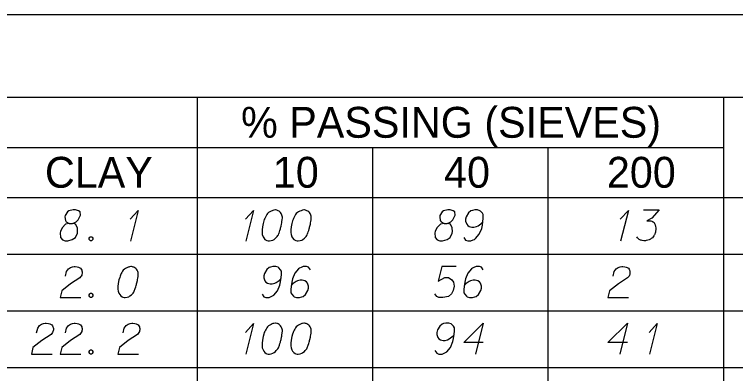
# Model space of a CAD drawing. Extents: x 2074207 to 2076812, y 516372 to 523312.
# Drawn here: x 2076621.8 to 2076733.8, y 519679.9 to 519735.7 of the extents above; entities that cross this region are included whole.
import ezdxf

# ---------------------------------------------------------------- set-up
doc = ezdxf.new("R2010")
doc.units = 0
for name, color, linetype in [('Prop DirtTable_ Soil Test Results - Outline (Major)', 7, 'Continuous'), ('Prop DirtTable_ Soil Test Results - Outline (Minor)', 7, 'Continuous'), ('Prop DirtTable_ Soil Test Results - Tx (Header - Small)', 7, 'Continuous'), ('Prop DirtTable_ Soil Test Results - Tx (Sample Data)', 7, 'Continuous')]:
    doc.layers.add(name, color=color, linetype=linetype)

msp = doc.modelspace()

# ---------------------------------------------------------------- linework, layer by layer
at = {"layer": 'Prop DirtTable_ Soil Test Results - Outline (Major)'}
for p, q in [((2076260.61, 519735.7), (2076811.9, 519735.7)), ((2076260.61, 519707.21), (2076811.9, 519707.21)), ((2076260.61, 519707.21), (2076811.9, 519707.21))]:
    msp.add_line(p, q, dxfattribs=at)
at = {"layer": 'Prop DirtTable_ Soil Test Results - Outline (Minor)'}
for p, q in [((2076260.61, 519722.81), (2076811.9, 519722.81)), ((2076650.15, 519722.81), (2076650.15, 519698.41)), ((2076731.93, 519722.81), (2076731.93, 519698.41)), ((2076526.07, 519715.01), (2076731.93, 519715.01)), ((2076677.41, 519715.01), (2076677.41, 519698.41)), ((2076704.67, 519715.01), (2076704.67, 519698.41)), ((2076260.61, 519698.41), (2076811.9, 519698.41)), ((2076260.61, 519698.41), (2076811.9, 519698.41)), ((2076650.15, 519698.41), (2076650.15, 519689.61)), ((2076677.41, 519698.41), (2076677.41, 519689.61)), ((2076704.67, 519698.41), (2076704.67, 519689.61)), ((2076731.93, 519698.41), (2076731.93, 519689.61)), ((2076260.61, 519689.61), (2076811.9, 519689.61)), ((2076260.61, 519689.61), (2076811.9, 519689.61)), ((2076650.15, 519689.61), (2076650.15, 519680.81)), ((2076677.41, 519689.61), (2076677.41, 519680.81)), ((2076704.67, 519689.61), (2076704.67, 519680.81)), ((2076731.93, 519689.61), (2076731.93, 519680.81)), ((2076260.61, 519680.81), (2076811.9, 519680.81)), ((2076260.61, 519680.81), (2076811.9, 519680.81)), ((2076650.15, 519680.81), (2076650.15, 519672.01)), ((2076677.41, 519680.81), (2076677.41, 519672.01)), ((2076704.67, 519680.81), (2076704.67, 519672.01)), ((2076731.93, 519680.81), (2076731.93, 519672.01))]:
    msp.add_line(p, q, dxfattribs=at)
at = {"layer": 'Prop DirtTable_ Soil Test Results - Tx (Sample Data)'}
for points in [[(2076630.29, 519703.21), (2076630.78, 519703.21), (2076630.92, 519703.25), (2076631.34, 519703.44), (2076631.66, 519703.74), (2076632.02, 519704.46), (2076631.98, 519704.99), (2076631.73, 519705.18), (2076631.24, 519705.29), (2076630.89, 519705.29), (2076630.22, 519705.18), (2076630, 519704.99), (2076629.65, 519704.42), (2076629.62, 519704.23), (2076629.69, 519703.67), (2076629.83, 519703.44), (2076630.29, 519703.21), (2076629.72, 519703.06), (2076629.19, 519702.49), (2076628.91, 519701.93), (2076628.88, 519701.74), (2076628.91, 519701.02), (2076629.23, 519700.64), (2076629.65, 519700.49), (2076630.07, 519700.49), (2076630.75, 519700.68), (2076631.24, 519701.02), (2076631.56, 519701.7), (2076631.59, 519701.93), (2076631.56, 519702.53), (2076631.27, 519703.06), (2076630.78, 519703.21)], [(2076639.74, 519703.85), (2076641.01, 519705.22), (2076639.81, 519700.45)], [(2076657.66, 519703.85), (2076658.93, 519705.22), (2076657.73, 519700.45)], [(2076662.35, 519705.29), (2076662.28, 519705.29), (2076662.07, 519705.25), (2076661.93, 519705.22), (2076661.82, 519705.18), (2076661.65, 519705.1), (2076661.43, 519704.99), (2076661.26, 519704.88), (2076661.08, 519704.72), (2076660.98, 519704.57), (2076660.87, 519704.38), (2076660.76, 519704.19), (2076660.66, 519703.97), (2076660.59, 519703.82), (2076660.52, 519703.59), (2076660.41, 519703.21), (2076660.31, 519702.65), (2076660.24, 519702.19), (2076660.24, 519701.78), (2076660.27, 519701.47), (2076660.41, 519701.13), (2076660.52, 519700.94), (2076660.69, 519700.72), (2076660.91, 519700.57), (2076661.01, 519700.53), (2076661.22, 519700.49), (2076661.4, 519700.49), (2076661.68, 519700.53), (2076661.93, 519700.6), (2076662.11, 519700.72), (2076662.35, 519700.91), (2076662.46, 519701.02), (2076662.6, 519701.17), (2076662.7, 519701.32), (2076662.78, 519701.44), (2076662.85, 519701.62), (2076662.88, 519701.7), (2076662.95, 519701.89), (2076663.02, 519702.12), (2076663.09, 519702.34), (2076663.13, 519702.49), (2076663.16, 519702.61), (2076663.2, 519702.76), (2076663.27, 519703.1), (2076663.3, 519703.29), (2076663.34, 519703.48), (2076663.38, 519703.74), (2076663.41, 519704.08), (2076663.41, 519704.19), (2076663.38, 519704.35), (2076663.34, 519704.5), (2076663.23, 519704.72), (2076663.13, 519704.88), (2076663.02, 519704.99), (2076662.88, 519705.1), (2076662.74, 519705.18), (2076662.63, 519705.22), (2076662.53, 519705.25), (2076662.35, 519705.29)], [(2076666.83, 519705.29), (2076666.76, 519705.29), (2076666.55, 519705.25), (2076666.41, 519705.22), (2076666.3, 519705.18), (2076666.13, 519705.1), (2076665.91, 519704.99), (2076665.74, 519704.88), (2076665.56, 519704.72), (2076665.46, 519704.57), (2076665.35, 519704.38), (2076665.24, 519704.19), (2076665.14, 519703.97), (2076665.07, 519703.82), (2076665, 519703.59), (2076664.89, 519703.21), (2076664.79, 519702.65), (2076664.72, 519702.19), (2076664.72, 519701.78), (2076664.75, 519701.47), (2076664.89, 519701.13), (2076665, 519700.94), (2076665.17, 519700.72), (2076665.39, 519700.57), (2076665.49, 519700.53), (2076665.7, 519700.49), (2076665.88, 519700.49), (2076666.16, 519700.53), (2076666.41, 519700.6), (2076666.59, 519700.72), (2076666.83, 519700.91), (2076666.94, 519701.02), (2076667.08, 519701.17), (2076667.18, 519701.32), (2076667.26, 519701.44), (2076667.33, 519701.62), (2076667.36, 519701.7), (2076667.43, 519701.89), (2076667.5, 519702.12), (2076667.57, 519702.34), (2076667.61, 519702.49), (2076667.64, 519702.61), (2076667.68, 519702.76), (2076667.75, 519703.1), (2076667.78, 519703.29), (2076667.82, 519703.48), (2076667.86, 519703.74), (2076667.89, 519704.08), (2076667.89, 519704.19), (2076667.86, 519704.35), (2076667.82, 519704.5), (2076667.71, 519704.72), (2076667.61, 519704.88), (2076667.5, 519704.99), (2076667.36, 519705.1), (2076667.22, 519705.18), (2076667.11, 519705.22), (2076667.01, 519705.25), (2076666.83, 519705.29)], [(2076688.53, 519703.21), (2076689.02, 519703.21), (2076689.16, 519703.25), (2076689.58, 519703.44), (2076689.9, 519703.74), (2076690.26, 519704.46), (2076690.22, 519704.99), (2076689.97, 519705.18), (2076689.48, 519705.29), (2076689.13, 519705.29), (2076688.46, 519705.18), (2076688.24, 519704.99), (2076687.89, 519704.42), (2076687.86, 519704.23), (2076687.93, 519703.67), (2076688.07, 519703.44), (2076688.53, 519703.21), (2076687.96, 519703.06), (2076687.43, 519702.49), (2076687.15, 519701.93), (2076687.12, 519701.74), (2076687.15, 519701.02), (2076687.47, 519700.64), (2076687.89, 519700.49), (2076688.31, 519700.49), (2076688.99, 519700.68), (2076689.48, 519701.02), (2076689.8, 519701.7), (2076689.83, 519701.93), (2076689.8, 519702.53), (2076689.51, 519703.06), (2076689.02, 519703.21)], [(2076691.6, 519701.02), (2076691.88, 519700.6), (2076692.2, 519700.49), (2076692.69, 519700.49), (2076693.04, 519700.64), (2076693.25, 519700.72), (2076693.43, 519700.83), (2076693.99, 519701.51), (2076694.38, 519702.42), (2076694.49, 519702.91), (2076694.63, 519704.01), (2076694.63, 519704.57), (2076694.49, 519704.8), (2076694.21, 519705.1), (2076694.1, 519705.18), (2076693.75, 519705.29), (2076693.29, 519705.29), (2076692.94, 519705.22), (2076692.69, 519705.14), (2076692.34, 519704.84), (2076691.98, 519704.23), (2076691.88, 519703.85), (2076691.88, 519703.55), (2076692.05, 519703.06), (2076692.2, 519702.87), (2076692.44, 519702.72), (2076692.87, 519702.61), (2076693.18, 519702.61), (2076693.57, 519702.72), (2076693.82, 519702.83), (2076694.24, 519703.14), (2076694.45, 519703.33), (2076694.56, 519703.44)], [(2076715.9, 519703.85), (2076717.17, 519705.22), (2076715.97, 519700.45)], [(2076719.5, 519705.29), (2076721.97, 519705.29), (2076720.8, 519704.01), (2076720.03, 519703.59), (2076720.66, 519703.59), (2076720.8, 519703.55), (2076720.87, 519703.51), (2076720.94, 519703.48), (2076721.02, 519703.44), (2076721.16, 519703.33), (2076721.23, 519703.21), (2076721.3, 519703.1), (2076721.33, 519702.99), (2076721.4, 519702.72), (2076721.44, 519702.49), (2076721.44, 519702.38), (2076721.44, 519702.23), (2076721.4, 519702), (2076721.37, 519701.85), (2076721.33, 519701.7), (2076721.3, 519701.59), (2076721.26, 519701.51), (2076721.23, 519701.44), (2076721.19, 519701.36), (2076721.12, 519701.25), (2076721.02, 519701.1), (2076720.91, 519700.98), (2076720.84, 519700.91), (2076720.73, 519700.83), (2076720.63, 519700.76), (2076720.49, 519700.68), (2076720.42, 519700.64), (2076720.17, 519700.57), (2076719.96, 519700.53), (2076719.82, 519700.49), (2076719.57, 519700.49), (2076719.29, 519700.53), (2076719.18, 519700.57), (2076719.08, 519700.6), (2076718.97, 519700.64), (2076718.86, 519700.72), (2076718.76, 519700.79), (2076718.58, 519700.94), (2076718.48, 519701.1)], [(2076633.57, 519701.13), (2076633.74, 519701.13), (2076633.85, 519701.06), (2076633.96, 519700.91), (2076633.96, 519700.72), (2076633.85, 519700.57), (2076633.74, 519700.49), (2076633.57, 519700.49), (2076633.46, 519700.57), (2076633.36, 519700.72), (2076633.36, 519700.91), (2076633.46, 519701.06), (2076633.57, 519701.13)], [(2076629.69, 519694.98), (2076629.86, 519695.7), (2076630.15, 519696.15), (2076630.46, 519696.34), (2076630.78, 519696.45), (2076631.03, 519696.49), (2076631.2, 519696.49), (2076631.52, 519696.45), (2076631.73, 519696.38), (2076631.84, 519696.34), (2076632.05, 519696.23), (2076632.16, 519696.08), (2076632.23, 519695.92), (2076632.26, 519695.81), (2076632.3, 519695.66), (2076632.3, 519695.47), (2076632.26, 519695.28), (2076632.23, 519695.17), (2076632.16, 519695.02), (2076632.05, 519694.87), (2076631.94, 519694.75), (2076630.5, 519693.81), (2076629.12, 519692.71), (2076628.88, 519691.69), (2076632.09, 519691.69)], [(2076639.95, 519696.49), (2076639.88, 519696.49), (2076639.67, 519696.45), (2076639.53, 519696.42), (2076639.42, 519696.38), (2076639.25, 519696.3), (2076639.03, 519696.19), (2076638.86, 519696.08), (2076638.68, 519695.92), (2076638.58, 519695.77), (2076638.47, 519695.58), (2076638.36, 519695.39), (2076638.26, 519695.17), (2076638.19, 519695.02), (2076638.12, 519694.79), (2076638.01, 519694.41), (2076637.91, 519693.85), (2076637.84, 519693.39), (2076637.84, 519692.98), (2076637.87, 519692.67), (2076638.01, 519692.33), (2076638.12, 519692.14), (2076638.29, 519691.92), (2076638.51, 519691.77), (2076638.61, 519691.73), (2076638.82, 519691.69), (2076639, 519691.69), (2076639.28, 519691.73), (2076639.53, 519691.8), (2076639.71, 519691.92), (2076639.95, 519692.11), (2076640.06, 519692.22), (2076640.2, 519692.37), (2076640.3, 519692.52), (2076640.38, 519692.64), (2076640.45, 519692.82), (2076640.48, 519692.9), (2076640.55, 519693.09), (2076640.62, 519693.32), (2076640.69, 519693.54), (2076640.73, 519693.69), (2076640.76, 519693.81), (2076640.8, 519693.96), (2076640.87, 519694.3), (2076640.9, 519694.49), (2076640.94, 519694.68), (2076640.98, 519694.94), (2076641.01, 519695.28), (2076641.01, 519695.39), (2076640.98, 519695.55), (2076640.94, 519695.7), (2076640.83, 519695.92), (2076640.73, 519696.08), (2076640.62, 519696.19), (2076640.48, 519696.3), (2076640.34, 519696.38), (2076640.23, 519696.42), (2076640.13, 519696.45), (2076639.95, 519696.49)], [(2076660.24, 519692.22), (2076660.52, 519691.8), (2076660.84, 519691.69), (2076661.33, 519691.69), (2076661.68, 519691.84), (2076661.89, 519691.92), (2076662.07, 519692.03), (2076662.63, 519692.71), (2076663.02, 519693.62), (2076663.13, 519694.11), (2076663.27, 519695.21), (2076663.27, 519695.77), (2076663.13, 519696), (2076662.85, 519696.3), (2076662.74, 519696.38), (2076662.39, 519696.49), (2076661.93, 519696.49), (2076661.58, 519696.42), (2076661.33, 519696.34), (2076660.98, 519696.04), (2076660.62, 519695.43), (2076660.52, 519695.05), (2076660.52, 519694.75), (2076660.69, 519694.26), (2076660.84, 519694.07), (2076661.08, 519693.92), (2076661.51, 519693.81), (2076661.82, 519693.81), (2076662.21, 519693.92), (2076662.46, 519694.03), (2076662.88, 519694.34), (2076663.09, 519694.53), (2076663.2, 519694.64)], [(2076667.75, 519695.96), (2076667.47, 519696.38), (2076667.15, 519696.49), (2076666.66, 519696.49), (2076666.3, 519696.34), (2076666.09, 519696.26), (2076665.91, 519696.15), (2076665.35, 519695.47), (2076664.96, 519694.56), (2076664.86, 519694.07), (2076664.72, 519692.98), (2076664.72, 519692.41), (2076664.86, 519692.18), (2076665.14, 519691.88), (2076665.24, 519691.8), (2076665.6, 519691.69), (2076666.06, 519691.69), (2076666.41, 519691.77), (2076666.66, 519691.84), (2076667.01, 519692.14), (2076667.36, 519692.75), (2076667.47, 519693.13), (2076667.47, 519693.43), (2076667.29, 519693.92), (2076667.15, 519694.11), (2076666.9, 519694.26), (2076666.48, 519694.37), (2076666.16, 519694.37), (2076665.77, 519694.26), (2076665.53, 519694.15), (2076665.1, 519693.85), (2076664.89, 519693.66), (2076664.79, 519693.54)], [(2076690.4, 519696.49), (2076688.17, 519696.49), (2076687.61, 519694.22), (2076688.63, 519694.79), (2076689.23, 519694.79), (2076689.73, 519694.45), (2076690.01, 519694.07), (2076690.08, 519693.43), (2076689.97, 519692.79), (2076689.69, 519692.26), (2076689.2, 519691.84), (2076688.35, 519691.69), (2076687.72, 519691.69), (2076687.4, 519691.84), (2076687.12, 519692.26)], [(2076694.63, 519695.96), (2076694.35, 519696.38), (2076694.03, 519696.49), (2076693.54, 519696.49), (2076693.18, 519696.34), (2076692.97, 519696.26), (2076692.79, 519696.15), (2076692.23, 519695.47), (2076691.84, 519694.56), (2076691.74, 519694.07), (2076691.6, 519692.98), (2076691.6, 519692.41), (2076691.74, 519692.18), (2076692.02, 519691.88), (2076692.12, 519691.8), (2076692.48, 519691.69), (2076692.94, 519691.69), (2076693.29, 519691.77), (2076693.54, 519691.84), (2076693.89, 519692.14), (2076694.24, 519692.75), (2076694.35, 519693.13), (2076694.35, 519693.43), (2076694.17, 519693.92), (2076694.03, 519694.11), (2076693.78, 519694.26), (2076693.36, 519694.37), (2076693.04, 519694.37), (2076692.65, 519694.26), (2076692.41, 519694.15), (2076691.98, 519693.85), (2076691.77, 519693.66), (2076691.67, 519693.54)], [(2076714.81, 519694.98), (2076714.98, 519695.7), (2076715.27, 519696.15), (2076715.58, 519696.34), (2076715.9, 519696.45), (2076716.15, 519696.49), (2076716.32, 519696.49), (2076716.64, 519696.45), (2076716.85, 519696.38), (2076716.96, 519696.34), (2076717.17, 519696.23), (2076717.28, 519696.08), (2076717.35, 519695.92), (2076717.38, 519695.81), (2076717.42, 519695.66), (2076717.42, 519695.47), (2076717.38, 519695.28), (2076717.35, 519695.17), (2076717.28, 519695.02), (2076717.17, 519694.87), (2076717.06, 519694.75), (2076715.62, 519693.81), (2076714.24, 519692.71), (2076714, 519691.69), (2076717.21, 519691.69)], [(2076633.57, 519692.33), (2076633.74, 519692.33), (2076633.85, 519692.26), (2076633.96, 519692.11), (2076633.96, 519691.92), (2076633.85, 519691.77), (2076633.74, 519691.69), (2076633.57, 519691.69), (2076633.46, 519691.77), (2076633.36, 519691.92), (2076633.36, 519692.11), (2076633.46, 519692.26), (2076633.57, 519692.33)], [(2076625.21, 519686.18), (2076625.38, 519686.9), (2076625.67, 519687.35), (2076625.98, 519687.54), (2076626.3, 519687.65), (2076626.55, 519687.69), (2076626.72, 519687.69), (2076627.04, 519687.65), (2076627.25, 519687.58), (2076627.36, 519687.54), (2076627.57, 519687.43), (2076627.68, 519687.28), (2076627.75, 519687.12), (2076627.78, 519687.01), (2076627.82, 519686.86), (2076627.82, 519686.67), (2076627.78, 519686.48), (2076627.75, 519686.37), (2076627.68, 519686.22), (2076627.57, 519686.07), (2076627.46, 519685.95), (2076626.02, 519685.01), (2076624.64, 519683.91), (2076624.4, 519682.89), (2076627.61, 519682.89)], [(2076629.69, 519686.18), (2076629.86, 519686.9), (2076630.15, 519687.35), (2076630.46, 519687.54), (2076630.78, 519687.65), (2076631.03, 519687.69), (2076631.2, 519687.69), (2076631.52, 519687.65), (2076631.73, 519687.58), (2076631.84, 519687.54), (2076632.05, 519687.43), (2076632.16, 519687.28), (2076632.23, 519687.12), (2076632.26, 519687.01), (2076632.3, 519686.86), (2076632.3, 519686.67), (2076632.26, 519686.48), (2076632.23, 519686.37), (2076632.16, 519686.22), (2076632.05, 519686.07), (2076631.94, 519685.95), (2076630.5, 519685.01), (2076629.12, 519683.91), (2076628.88, 519682.89), (2076632.09, 519682.89)], [(2076638.65, 519686.18), (2076638.82, 519686.9), (2076639.11, 519687.35), (2076639.42, 519687.54), (2076639.74, 519687.65), (2076639.99, 519687.69), (2076640.16, 519687.69), (2076640.48, 519687.65), (2076640.69, 519687.58), (2076640.8, 519687.54), (2076641.01, 519687.43), (2076641.12, 519687.28), (2076641.19, 519687.12), (2076641.22, 519687.01), (2076641.26, 519686.86), (2076641.26, 519686.67), (2076641.22, 519686.48), (2076641.19, 519686.37), (2076641.12, 519686.22), (2076641.01, 519686.07), (2076640.9, 519685.95), (2076639.46, 519685.01), (2076638.08, 519683.91), (2076637.84, 519682.89), (2076641.05, 519682.89)], [(2076657.66, 519686.25), (2076658.93, 519687.62), (2076657.73, 519682.85)], [(2076662.35, 519687.69), (2076662.28, 519687.69), (2076662.07, 519687.65), (2076661.93, 519687.62), (2076661.82, 519687.58), (2076661.65, 519687.5), (2076661.43, 519687.39), (2076661.26, 519687.28), (2076661.08, 519687.12), (2076660.98, 519686.97), (2076660.87, 519686.78), (2076660.76, 519686.59), (2076660.66, 519686.37), (2076660.59, 519686.22), (2076660.52, 519685.99), (2076660.41, 519685.61), (2076660.31, 519685.05), (2076660.24, 519684.59), (2076660.24, 519684.18), (2076660.27, 519683.87), (2076660.41, 519683.53), (2076660.52, 519683.34), (2076660.69, 519683.12), (2076660.91, 519682.97), (2076661.01, 519682.93), (2076661.22, 519682.89), (2076661.4, 519682.89), (2076661.68, 519682.93), (2076661.93, 519683), (2076662.11, 519683.12), (2076662.35, 519683.31), (2076662.46, 519683.42), (2076662.6, 519683.57), (2076662.7, 519683.72), (2076662.78, 519683.84), (2076662.85, 519684.02), (2076662.88, 519684.1), (2076662.95, 519684.29), (2076663.02, 519684.52), (2076663.09, 519684.74), (2076663.13, 519684.89), (2076663.16, 519685.01), (2076663.2, 519685.16), (2076663.27, 519685.5), (2076663.3, 519685.69), (2076663.34, 519685.88), (2076663.38, 519686.14), (2076663.41, 519686.48), (2076663.41, 519686.59), (2076663.38, 519686.75), (2076663.34, 519686.9), (2076663.23, 519687.12), (2076663.13, 519687.28), (2076663.02, 519687.39), (2076662.88, 519687.5), (2076662.74, 519687.58), (2076662.63, 519687.62), (2076662.53, 519687.65), (2076662.35, 519687.69)], [(2076666.83, 519687.69), (2076666.76, 519687.69), (2076666.55, 519687.65), (2076666.41, 519687.62), (2076666.3, 519687.58), (2076666.13, 519687.5), (2076665.91, 519687.39), (2076665.74, 519687.28), (2076665.56, 519687.12), (2076665.46, 519686.97), (2076665.35, 519686.78), (2076665.24, 519686.59), (2076665.14, 519686.37), (2076665.07, 519686.22), (2076665, 519685.99), (2076664.89, 519685.61), (2076664.79, 519685.05), (2076664.72, 519684.59), (2076664.72, 519684.18), (2076664.75, 519683.87), (2076664.89, 519683.53), (2076665, 519683.34), (2076665.17, 519683.12), (2076665.39, 519682.97), (2076665.49, 519682.93), (2076665.7, 519682.89), (2076665.88, 519682.89), (2076666.16, 519682.93), (2076666.41, 519683), (2076666.59, 519683.12), (2076666.83, 519683.31), (2076666.94, 519683.42), (2076667.08, 519683.57), (2076667.18, 519683.72), (2076667.26, 519683.84), (2076667.33, 519684.02), (2076667.36, 519684.1), (2076667.43, 519684.29), (2076667.5, 519684.52), (2076667.57, 519684.74), (2076667.61, 519684.89), (2076667.64, 519685.01), (2076667.68, 519685.16), (2076667.75, 519685.5), (2076667.78, 519685.69), (2076667.82, 519685.88), (2076667.86, 519686.14), (2076667.89, 519686.48), (2076667.89, 519686.59), (2076667.86, 519686.75), (2076667.82, 519686.9), (2076667.71, 519687.12), (2076667.61, 519687.28), (2076667.5, 519687.39), (2076667.36, 519687.5), (2076667.22, 519687.58), (2076667.11, 519687.62), (2076667.01, 519687.65), (2076666.83, 519687.69)], [(2076687.12, 519683.42), (2076687.4, 519683), (2076687.72, 519682.89), (2076688.21, 519682.89), (2076688.56, 519683.04), (2076688.77, 519683.12), (2076688.95, 519683.23), (2076689.51, 519683.91), (2076689.9, 519684.82), (2076690.01, 519685.31), (2076690.15, 519686.41), (2076690.15, 519686.97), (2076690.01, 519687.2), (2076689.73, 519687.5), (2076689.62, 519687.58), (2076689.27, 519687.69), (2076688.81, 519687.69), (2076688.46, 519687.62), (2076688.21, 519687.54), (2076687.86, 519687.24), (2076687.5, 519686.63), (2076687.4, 519686.25), (2076687.4, 519685.95), (2076687.57, 519685.46), (2076687.72, 519685.27), (2076687.96, 519685.12), (2076688.39, 519685.01), (2076688.7, 519685.01), (2076689.09, 519685.12), (2076689.34, 519685.23), (2076689.76, 519685.54), (2076689.97, 519685.73), (2076690.08, 519685.84)], [(2076694.63, 519684.67), (2076691.6, 519684.67), (2076694.63, 519687.69), (2076693.43, 519682.89)], [(2076717.03, 519684.67), (2076714, 519684.67), (2076717.03, 519687.69), (2076715.83, 519682.89)], [(2076720.38, 519686.25), (2076721.65, 519687.62), (2076720.45, 519682.85)], [(2076633.57, 519683.53), (2076633.74, 519683.53), (2076633.85, 519683.46), (2076633.96, 519683.31), (2076633.96, 519683.12), (2076633.85, 519682.97), (2076633.74, 519682.89), (2076633.57, 519682.89), (2076633.46, 519682.97), (2076633.36, 519683.12), (2076633.36, 519683.31), (2076633.46, 519683.46), (2076633.57, 519683.53)]]:
    msp.add_lwpolyline(points, dxfattribs=at)

# ---------------------------------------------------------------- texts
at = {"layer": 'Prop DirtTable_ Soil Test Results - Tx (Header - Small)'}
for s, p in [('% PASSING (SIEVES)', (2076656.98, 519716.52)), ('CLAY', (2076626.51, 519708.75)), ('10', (2076661.92, 519708.75)), ('40', (2076688.53, 519708.75)), ('200', (2076713.83, 519708.75))]:
    msp.add_text(s, height=4.8, dxfattribs=at).set_placement(p)

doc.saveas('drawing.dxf')
